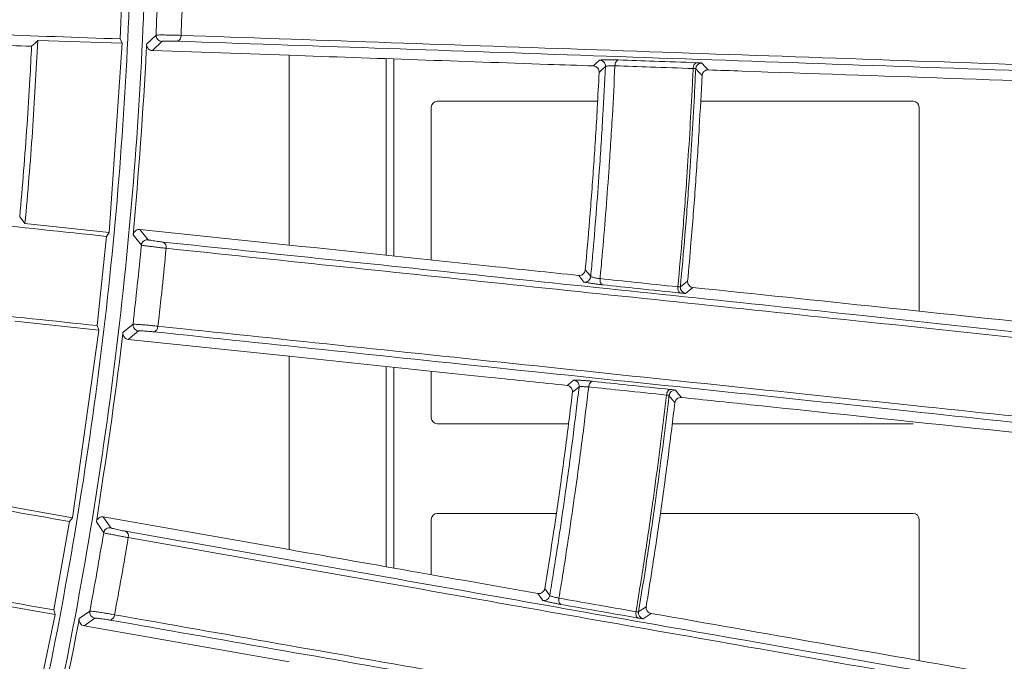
# Model space of a CAD drawing. Header units: millimetres. Extents: x 0 to 1118, y 0 to 864.
# Tile 374 of 512: x 557.28 to 565.51, y 413.63 to 418.99. Entities that reach past the tile are written whole.
import ezdxf

# ---------------------------------------------------------------- set-up
doc = ezdxf.new("R2010")
doc.units = ezdxf.units.MM
doc.styles.add('SLDTEXTSTYLE0', font='TXT', dxfattribs={"width": 0.605})
doc.dimstyles.new('SLDDIMSTYLE0', dxfattribs={"dimtxt": 3.175, "dimasz": 3.302, "dimexe": 0, "dimexo": 0.0625, "dimgap": 0.79375, "dimtad": 0, "dimdec": 1, "dimlfac": 4, "dimrnd": 1e-09, "dimzin": 12, "dimdsep": 46, "dimtxsty": 'SLDTEXTSTYLE0', "dimsah": 1, "dimcen": 0.09, "dimadec": 0, "dimazin": 3, "dimtfac": 1, "dimtofl": 0, "dimtmove": 0, "dimatfit": 3, "dimfxl": 1, "dimfrac": 2, "dimtolj": 1, "dimtzin": 12, "dimarcsym": 0})

# ---------------------------------------------------------------- blocks, each defined once
blk = doc.blocks.new('_D')
at = {"color": 7, "linetype": 'Continuous', "lineweight": 0}
for p, q in [((523.7253, 418.7386), (523.7253, 362.2728)), ((602.5982, 372.5052), (602.5982, 362.2728)), ((523.7253, 363.8728), (554.251, 363.8728)), ((602.5982, 363.8728), (565.1651, 363.8728))]:
    blk.add_line(p, q, dxfattribs=at)
for points in [[(523.7253, 363.8728), (527.0273, 363.3648), (527.0273, 364.3808)], [(602.5982, 363.8728), (599.2962, 364.3808), (599.2962, 363.3648)]]:
    blk.add_solid(points, dxfattribs=at)
at = {"color": 7, "linetype": 'Continuous', "lineweight": 0, "insert": (554.251, 365.5293), "char_height": 3.175, "attachment_point": 1, "style": 'SLDTEXTSTYLE0'}
blk.add_mtext('315.5', dxfattribs=at)

msp = doc.modelspace()

# ---------------------------------------------------------------- linework, layer by layer
at = {"color": 7, "linetype": 'Continuous', "lineweight": 15}
for p, q in [((558.1509, 419.5813), (558.1247, 418.8318)), ((557.4358, 418.8194), (558.1411, 418.7956)), ((558.0306, 417.2153), (558.1411, 418.7956)), ((558.1411, 418.7956), (558.1247, 418.8318)), ((558.3929, 418.735), (559.5357, 418.6951)), ((559.5357, 418.6951), (559.5357, 417.1092)), ((560.3451, 418.6668), (560.3451, 417.0241)), ((560.4107, 417.0172), (560.4107, 418.6645)), ((560.7232, 416.9844), (560.7232, 418.2608)), ((562.1125, 418.3108), (560.7732, 418.3108)), ((564.7482, 418.3108), (562.9731, 418.3108)), ((564.7982, 418.2608), (564.7982, 416.5561)), ((558.0306, 417.2153), (557.3288, 417.2899)), ((558.0093, 417.1818), (558.0306, 417.2153)), ((559.5357, 417.1092), (558.2884, 417.2403)), ((558.0093, 417.1818), (557.931, 416.4359)), ((557.2429, 416.4716), (557.9448, 416.3987)), ((557.7243, 414.8299), (557.9448, 416.3987)), ((557.9448, 416.3987), (557.931, 416.4359)), ((558.1917, 416.3206), (559.5357, 416.1794)), ((560.3451, 416.0943), (560.3451, 414.4204)), ((560.4107, 414.4089), (560.4107, 416.0874)), ((560.7232, 415.6658), (560.7232, 416.0546)), ((560.7732, 415.6158), (561.8699, 415.6158)), ((562.7359, 415.6158), (564.7482, 415.6158)), ((557.7243, 414.8299), (557.0294, 414.9532)), ((557.7008, 414.7979), (557.7243, 414.8299)), ((559.5357, 414.5632), (557.983, 414.837)), ((560.7232, 414.3538), (560.7232, 414.8158)), ((561.7676, 414.8658), (560.7732, 414.8658)), ((564.7482, 414.8658), (562.6369, 414.8658)), ((564.7982, 414.8158), (564.7982, 413.6352)), ((557.7008, 414.7979), (557.5706, 414.0593)), ((556.8866, 414.1431), (557.5818, 414.0213)), ((557.2525, 412.4716), (557.5818, 414.0213)), ((557.5818, 414.0213), (557.5706, 414.0593)), ((557.8225, 413.9262), (559.5357, 413.6242))]:
    msp.add_line(p, q, dxfattribs=at)
at = {"color": 9, "linetype": 'Continuous', "lineweight": 0}
for p, q in [((558.3448, 418.7889), (558.4234, 418.8637)), ((558.4732, 418.8115), (558.3929, 418.735)), ((558.3007, 417.1085), (558.2333, 417.1936)), ((558.2884, 417.2403), (558.3573, 417.1533)), ((558.1475, 416.3778), (558.2312, 416.4469)), ((558.2772, 416.3914), (558.1917, 416.3206)), ((557.983, 414.837), (558.0457, 414.7453)), ((557.9862, 414.7046), (557.9248, 414.7942)), ((557.7823, 413.9863), (557.8706, 414.0494)), ((557.9127, 413.9908), (557.8225, 413.9262))]:
    msp.add_line(p, q, dxfattribs=at)
at = {"color": 7, "linetype": 'Continuous', "lineweight": 15, "flags": 128}
for points in [[(557.3841, 418.7702), (557.41, 418.7948), (557.4358, 418.8194)], [(557.3288, 417.2899), (557.3047, 417.3203), (557.2845, 417.3458)]]:
    msp.add_lwpolyline(points, dxfattribs=at)
at = {"color": 9, "linetype": 'Continuous', "lineweight": 0, "flags": 128}
for points in [[(562.077, 418.6063), (562.1036, 418.6315), (562.1281, 418.6546)], [(562.1775, 418.6023), (562.1513, 418.5775), (562.1251, 418.5527)], [(562.2573, 418.6071), (562.2582, 418.6166), (562.2601, 418.6256), (562.263, 418.634), (562.2667, 418.6413), (562.2712, 418.6474), (562.2762, 418.6519), (562.2816, 418.6548), (562.2872, 418.6559)], [(562.9106, 418.5846), (562.9115, 418.5941), (562.9134, 418.6031), (562.9162, 418.6115), (562.9199, 418.6188), (562.9242, 418.6249), (562.9292, 418.6294), (562.9345, 418.6323), (562.94, 418.6334)], [(562.982, 418.6303), (563.0133, 418.5972), (563.0363, 418.5729)], [(562.9847, 418.5265), (562.9582, 418.5546), (562.9316, 418.5826)], [(562.0096, 416.9014), (562.0322, 416.8732), (562.0547, 416.845)], [(561.9984, 416.8001), (561.972, 416.8332), (561.9545, 416.855)], [(562.1558, 416.7766), (562.1504, 416.7785), (562.1455, 416.7821), (562.1412, 416.7872), (562.1376, 416.7937), (562.1349, 416.8014), (562.1332, 416.81), (562.1325, 416.8191), (562.1329, 416.8285)], [(562.8041, 416.7595), (562.8343, 416.7836), (562.8645, 416.8077)], [(562.8054, 416.708), (562.8001, 416.7099), (562.7953, 416.7135), (562.7911, 416.7186), (562.7876, 416.7251), (562.7849, 416.7328), (562.7833, 416.7414), (562.7826, 416.7505), (562.783, 416.7599)], [(562.9091, 416.7546), (562.8771, 416.729), (562.8474, 416.7053)], [(561.8579, 415.9353), (561.8862, 415.9586), (561.9122, 415.9799)], [(562.0378, 415.9233), (562.0393, 415.9327), (562.0418, 415.9416), (562.0452, 415.9498), (562.0495, 415.9569), (562.0544, 415.9626), (562.0597, 415.9669), (562.0653, 415.9694), (562.071, 415.9701)], [(561.9579, 415.9243), (561.93, 415.9013), (561.9021, 415.8784)], [(562.6879, 415.8552), (562.6894, 415.8646), (562.6919, 415.8736), (562.6953, 415.8818), (562.6995, 415.8889), (562.7043, 415.8946), (562.7096, 415.8989), (562.7151, 415.9014), (562.7207, 415.9021)], [(562.7623, 415.8961), (562.7912, 415.8609), (562.8125, 415.835)], [(562.7578, 415.7924), (562.7333, 415.8222), (562.7087, 415.852)], [(561.6717, 414.2393), (561.6922, 414.2095), (561.7127, 414.1798)], [(561.6535, 414.1389), (561.6295, 414.1737), (561.6136, 414.1968)], [(561.8089, 414.1046), (561.8037, 414.1068), (561.799, 414.1107), (561.7951, 414.1161), (561.792, 414.1228), (561.7898, 414.1306), (561.7887, 414.1393), (561.7886, 414.1484), (561.7896, 414.1577)], [(562.4544, 414.0422), (562.4862, 414.0642), (562.518, 414.0861)], [(562.4521, 413.9909), (562.447, 413.9931), (562.4424, 413.9969), (562.4386, 414.0023), (562.4355, 414.009), (562.4334, 414.0168), (562.4324, 414.0255), (562.4323, 414.0346), (562.4333, 414.0439)], [(562.5588, 414.0301), (562.525, 414.0068), (562.4938, 413.9852)]]:
    msp.add_lwpolyline(points, dxfattribs=at)
at = {"color": 7, "linetype": 'Continuous', "lineweight": 15}
for centre, start, end in [((558.4734, 418.8615), 177.53389, 269.74543), ((562.9816, 418.5803), 89.51669, 177.26753), ((558.3506, 417.1037), 82.2608, 174.4381), ((558.2809, 416.4413), 173.50684, 265.74056), ((562.7584, 415.8462), 85.52041, 173.28015), ((558.0355, 414.6963), 78.26501, 170.42422), ((557.9199, 414.0403), 169.50525, 261.73417)]:
    msp.add_arc(centre, 0.05, start, end, dxfattribs=at)
at = {"color": 9, "linetype": 'Continuous', "lineweight": 0}
for centre, radius, start, end in [((558.5872, 418.8569), 0.0453, 284.58148, 6.04154), ((562.1276, 418.6046), 0.05, 357.38359, 89.4152), ((558.4641, 417.0927), 0.0451, 346.39605, 67.53834), ((562.0048, 416.8497), 0.05, 262.58728, 354.5811), ((562.854, 416.7549), 0.05, 174.76376, 262.48015), ((558.394, 416.4287), 0.0454, 280.65313, 2.27921), ((561.9082, 415.93), 0.05, 353.37043, 85.41649), ((558.148, 414.6775), 0.045, 342.59014, 63.5652), ((561.6634, 414.188), 0.05, 258.58471, 350.57222), ((558.0316, 414.02), 0.0455, 276.75482, 358.494), ((562.5038, 414.0342), 0.05, 170.77716, 258.47627)]:
    msp.add_arc(centre, radius, start, end, dxfattribs=at)
at = {"color": 7, "linetype": 'Continuous', "lineweight": 15}
for centre, major_axis, start_param, end_param in [((560.7732, 418.2608), (0.0354, -0.0354), 2.356233, 3.926953), ((564.7482, 418.2608), (0.0354, 0.0354), 5.497825, 7.068545), ((560.7732, 415.6658), (-0.0354, -0.0354), 5.497825, 7.068545), ((560.7732, 414.8158), (0.0354, -0.0354), 2.356233, 3.926953), ((564.7482, 414.8158), (0.0354, 0.0354), 5.497825, 7.068545)]:
    msp.add_ellipse(centre, major_axis=major_axis, ratio=0.999924, start_param=start_param, end_param=end_param, dxfattribs=at)
for points, knots in [([(551.1759, 441.3033), (551.7435, 440.5175), (552.8808, 438.9433), (554.3272, 436.4083), (555.5732, 433.7714), (556.588, 431.0403), (557.3639, 428.2331), (557.9021, 425.3681), (558.2005, 422.4679), (558.2545, 419.5608), (558.0582, 416.6648), (557.6211, 413.797), (556.9484, 410.9757), (555.9986, 408.0827), (554.7229, 405.1576), (553.1205, 402.2246), (551.8236, 400.4164), (551.1759, 399.5134)], [0, 0, 0, 0, 0.064797, 0.129826, 0.194854, 0.259649, 0.324361, 0.389306, 0.45425, 0.518961, 0.583355, 0.647979, 0.712604, 0.777, 0.851275, 0.925725, 1, 1, 1, 1]), ([(551.4192, 399.628), (551.9776, 400.4118), (553.0963, 401.9821), (554.5185, 404.5065), (555.7433, 407.1301), (556.7442, 409.855), (557.5111, 412.6648), (558.0419, 415.542), (558.3319, 418.4536), (558.3767, 421.3713), (558.1702, 424.277), (557.7223, 427.1537), (557.038, 429.9828), (556.0876, 432.8462), (554.8344, 435.7084), (553.2873, 438.5515), (552.0414, 440.3102), (551.4192, 441.1887)], [0, 0, 0, 0, 0.064786, 0.129799, 0.194812, 0.259597, 0.325, 0.39064, 0.456279, 0.521681, 0.586761, 0.652073, 0.717387, 0.782468, 0.854925, 0.927542, 1, 1, 1, 1]), ([(558.4234, 418.8637), (558.4281, 418.9741), (558.4374, 419.1957), (558.4435, 419.4174), (558.4466, 419.5286)], [0, 0, 0, 0, 0.498343, 1, 1, 1, 1]), ([(558.1247, 418.8318), (557.7601, 418.8445), (557.0101, 418.8707), (555.9365, 418.9082), (554.8933, 418.9446), (554.2576, 418.9668), (553.9394, 418.9779)], [0, 0, 0, 0, 0.240907, 0.495413, 0.74736, 1, 1, 1, 1]), ([(554.0268, 418.8874), (554.5426, 418.8694), (555.3857, 418.8399), (556.5431, 418.7995), (557.1519, 418.7783), (557.3841, 418.7702)], [0, 0, 0, 0, 0.493647, 0.806842, 1, 1, 1, 1]), ([(558.6323, 418.8616), (559.178, 418.8426), (560.2706, 418.8046), (562.5625, 418.7246), (565.4499, 418.6239), (568.9739, 418.5009), (571.3412, 418.4183), (572.5267, 418.3769)], [0, 0, 0, 0, 0.130343, 0.260956, 0.521799, 0.760525, 1, 1, 1, 1]), ([(557.3841, 418.7702), (557.3795, 418.6791), (557.3683, 418.4598), (557.3463, 418.1128), (557.3182, 417.7291), (557.2957, 417.4736), (557.2845, 417.3458)], [0, 0, 0, 0, 0.191723, 0.461149, 0.730574, 1, 1, 1, 1]), ([(557.3288, 417.2899), (557.3403, 417.4176), (557.3631, 417.6731), (557.4017, 418.1827), (557.4222, 418.5651), (557.4358, 418.8194)], [0, 0, 0, 0, 0.250893, 0.501786, 1, 1, 1, 1]), ([(558.2333, 417.1936), (558.2754, 417.7076), (558.3189, 418.239), (558.344, 418.7715), (558.3448, 418.7889)], [0, 0, 0, 0, 0.967351, 1, 1, 1, 1]), ([(558.3929, 418.735), (558.3867, 418.7359), (558.3745, 418.7377), (558.3596, 418.7484), (558.3499, 418.7622), (558.3451, 418.7759), (558.3449, 418.7849), (558.3448, 418.7889)], [0, 0, 0, 0, 0.2675615, 0.5233701, 0.7173388, 0.8736656, 1, 1, 1, 1]), ([(572.5035, 418.3278), (572.5035, 418.3278), (571.3108, 418.365), (568.9536, 418.4537), (565.4226, 418.5743), (562.5331, 418.6758), (560.2389, 418.7558), (559.1454, 418.7939), (558.5986, 418.813)], [0, 0, 0, 0, 0.000001, 0.239085, 0.478145, 0.738992, 0.869501, 1, 1, 1, 1]), ([(559.5357, 418.6951), (560.2495, 418.6702), (561.0845, 418.641), (561.9511, 418.6107), (562.077, 418.6063)], [0, 0, 0, 0, 0.8547956, 1, 1, 1, 1]), ([(562.1251, 418.5527), (562.1249, 418.5576), (562.1245, 418.5676), (562.1188, 418.5813), (562.1097, 418.5932), (562.0964, 418.6025), (562.0847, 418.6059), (562.0779, 418.6063), (562.077, 418.6063)], [0, 0, 0, 0, 0.165026, 0.329519, 0.506854, 0.715723, 0.961013, 1, 1, 1, 1]), ([(562.1251, 418.5527), (562.12, 418.4532), (562.1071, 418.1975), (562.0812, 417.7857), (562.0479, 417.3347), (562.0219, 417.0401), (562.0096, 416.9014)], [0, 0, 0, 0, 0.1804, 0.464068, 0.747737, 1, 1, 1, 1]), ([(562.9847, 418.5265), (562.9773, 418.3815), (562.9616, 418.0755), (562.9308, 417.6088), (562.8979, 417.1808), (562.874, 416.914), (562.8645, 416.8077)], [0, 0, 0, 0, 0.2528, 0.533513, 0.814225, 1, 1, 1, 1]), ([(563.0363, 418.5729), (563.0294, 418.5723), (563.0168, 418.5714), (563.0012, 418.5618), (562.9905, 418.549), (562.9856, 418.5365), (562.9849, 418.5288), (562.9847, 418.5265)], [0, 0, 0, 0, 0.295052, 0.535272, 0.728, 0.921955, 1, 1, 1, 1]), ([(563.0363, 418.5729), (563.1308, 418.5696), (564.3624, 418.5265), (565.6414, 418.4819), (566.8223, 418.4406)], [0, 0, 0, 0, 0.076717, 1, 1, 1, 1]), ([(553.8444, 417.6195), (554.1668, 417.5856), (554.8116, 417.5178), (556.1762, 417.3744), (557.284, 417.258), (558.0093, 417.1818)], [0, 0, 0, 0, 0.256624, 0.513223, 1, 1, 1, 1]), ([(558.2333, 417.1936), (558.2341, 417.1983), (558.2358, 417.2077), (558.2433, 417.2211), (558.2555, 417.233), (558.2716, 417.2404), (558.2831, 417.2404), (558.2884, 417.2403)], [0, 0, 0, 0, 0.15044, 0.30018, 0.507037, 0.774325, 1, 1, 1, 1]), ([(558.2312, 416.4469), (558.2434, 416.5561), (558.2682, 416.7764), (558.2898, 416.9971), (558.3007, 417.1085)], [0, 0, 0, 0, 0.495268, 1, 1, 1, 1]), ([(558.4813, 417.1344), (559.4016, 417.0374), (561.2471, 416.8429), (564.3226, 416.5227), (567.5536, 416.1704), (569.9789, 415.9475), (571.0818, 415.8097), (571.0818, 415.8097)], [0, 0, 0, 0, 0.2388168, 0.4788708, 0.7394451, 0.9999991, 1, 1, 1, 1]), ([(561.9545, 416.855), (561.7062, 416.8811), (560.8836, 416.9675), (560.0899, 417.051), (559.5357, 417.1092)], [0, 0, 0, 0, 0.301869, 1, 1, 1, 1]), ([(571.0987, 415.758), (569.9332, 415.8806), (567.6023, 416.1257), (564.3421, 416.4685), (561.2778, 416.7908), (559.4326, 416.9848), (558.5079, 417.0821)], [0, 0, 0, 0, 0.2605925, 0.5211859, 0.7600448, 1, 1, 1, 1]), ([(557.931, 416.4359), (557.5688, 416.4739), (556.824, 416.5522), (555.7565, 416.6644), (554.7179, 416.7736), (554.0836, 416.8402), (553.766, 416.8736)], [0, 0, 0, 0, 0.2407605, 0.4951364, 0.7472325, 1, 1, 1, 1]), ([(561.9545, 416.855), (561.9614, 416.8551), (561.9749, 416.8553), (561.992, 416.8655), (562.0037, 416.8798), (562.0085, 416.8923), (562.0094, 416.8998), (562.0096, 416.9014)], [0, 0, 0, 0, 0.282124, 0.557396, 0.750048, 0.94385, 1, 1, 1, 1]), ([(562.8645, 416.8077), (562.8645, 416.803), (562.8644, 416.7936), (562.8693, 416.7805), (562.8775, 416.769), (562.8898, 416.7596), (562.9011, 416.7556), (562.908, 416.7548), (562.9091, 416.7546)], [0, 0, 0, 0, 0.163115, 0.325831, 0.497957, 0.70268, 0.951256, 1, 1, 1, 1]), ([(566.6768, 416.3586), (566.474, 416.3799), (565.1916, 416.5147), (563.9524, 416.645), (562.9091, 416.7546)], [0, 0, 0, 0, 0.158089, 1, 1, 1, 1]), ([(557.9248, 414.7942), (558.0027, 415.304), (558.0832, 415.8311), (558.1454, 416.3605), (558.1475, 416.3778)], [0, 0, 0, 0, 0.967347, 1, 1, 1, 1]), ([(558.1917, 416.3206), (558.1856, 416.322), (558.1736, 416.3246), (558.1595, 416.3364), (558.1508, 416.3507), (558.1469, 416.3648), (558.1473, 416.3737), (558.1475, 416.3778)], [0, 0, 0, 0, 0.26802, 0.522587, 0.715841, 0.871926, 1, 1, 1, 1]), ([(571.003, 415.06), (571.003, 415.06), (569.9929, 415.1863), (567.7682, 415.3906), (564.6135, 415.7343), (561.9835, 416.0075), (559.8995, 416.2269), (558.9017, 416.3316), (558.4024, 416.3841)], [0, 0, 0, 0, 0.000001, 0.23858, 0.477774, 0.738822, 0.869305, 1, 1, 1, 1]), ([(558.4394, 416.4305), (558.9373, 416.3782), (559.9341, 416.2736), (562.0174, 416.0547), (564.6345, 415.7797), (567.822, 415.4447), (569.9599, 415.22), (571.0303, 415.1075)], [0, 0, 0, 0, 0.13045, 0.261129, 0.522171, 0.760757, 1, 1, 1, 1]), ([(559.5357, 416.1794), (560.0916, 416.121), (560.8545, 416.0408), (561.6437, 415.9578), (561.8579, 415.9353)], [0, 0, 0, 0, 0.728679, 1, 1, 1, 1]), ([(559.5357, 416.1794), (559.5357, 415.6853), (559.5357, 415.1461), (559.5357, 414.6082), (559.5357, 414.5632)], [0, 0, 0, 0, 0.916209, 1, 1, 1, 1]), ([(561.9021, 415.8784), (561.89, 415.7788), (561.8592, 415.524), (561.8046, 415.1148), (561.7401, 414.668), (561.6936, 414.3765), (561.6717, 414.2393)], [0, 0, 0, 0, 0.181868, 0.465047, 0.748227, 1, 1, 1, 1]), ([(561.9021, 415.8784), (561.9023, 415.8834), (561.9026, 415.8933), (561.8978, 415.9073), (561.8896, 415.9199), (561.8771, 415.9301), (561.8657, 415.9343), (561.8589, 415.9352), (561.8579, 415.9353)], [0, 0, 0, 0, 0.164656, 0.328795, 0.505295, 0.712976, 0.95711, 1, 1, 1, 1]), ([(562.7578, 415.7924), (562.7403, 415.6485), (562.7034, 415.3449), (562.6402, 414.8823), (562.5776, 414.4574), (562.535, 414.1923), (562.518, 414.0861)], [0, 0, 0, 0, 0.252311, 0.532535, 0.812759, 1, 1, 1, 1]), ([(562.8125, 415.835), (562.8056, 415.835), (562.7929, 415.8349), (562.7766, 415.8264), (562.7651, 415.8144), (562.7594, 415.8022), (562.7581, 415.7945), (562.7578, 415.7924)], [0, 0, 0, 0, 0.294628, 0.535877, 0.729214, 0.923784, 1, 1, 1, 1]), ([(562.8125, 415.835), (563.0032, 415.815), (564.2305, 415.686), (565.5043, 415.5521), (566.5801, 415.439)], [0, 0, 0, 0, 0.155425, 1, 1, 1, 1]), ([(553.5765, 415.5252), (553.8967, 415.4687), (554.5371, 415.3558), (555.8887, 415.1175), (556.9837, 414.9244), (557.7008, 414.7979)], [0, 0, 0, 0, 0.256559, 0.513096, 1, 1, 1, 1]), ([(557.9248, 414.7942), (557.9259, 414.7989), (557.9283, 414.8082), (557.9368, 414.821), (557.9498, 414.8321), (557.9664, 414.8383), (557.9778, 414.8374), (557.983, 414.837)], [0, 0, 0, 0, 0.1509968, 0.3012696, 0.5096492, 0.7783275, 1, 1, 1, 1]), ([(557.5706, 414.0593), (557.2124, 414.1225), (556.4757, 414.2524), (555.4193, 414.4387), (554.3911, 414.62), (553.7615, 414.731), (553.4463, 414.7866)], [0, 0, 0, 0, 0.241097, 0.495836, 0.747603, 1, 1, 1, 1]), ([(557.8706, 414.0494), (557.8904, 414.1569), (557.9305, 414.375), (557.9674, 414.5936), (557.9862, 414.7046)], [0, 0, 0, 0, 0.492516, 1, 1, 1, 1]), ([(558.168, 414.7178), (559.0003, 414.5712), (560.6684, 414.2774), (563.4194, 413.7892), (566.3727, 413.2809), (568.4159, 412.8888), (569.4962, 412.72), (569.4962, 412.72)], [0, 0, 0, 0, 0.238655, 0.478341, 0.739179, 0.999999, 1, 1, 1, 1]), ([(569.5103, 412.6674), (568.4646, 412.8518), (566.3731, 413.2207), (563.4454, 413.7372), (560.6918, 414.2229), (559.0256, 414.5168), (558.1909, 414.664)], [0, 0, 0, 0, 0.260858, 0.521713, 0.760396, 1, 1, 1, 1]), ([(561.6136, 414.1968), (561.2803, 414.2555), (560.5769, 414.3796), (559.8947, 414.4999), (559.5357, 414.5632)], [0, 0, 0, 0, 0.473867, 1, 1, 1, 1]), ([(561.6136, 414.1968), (561.6204, 414.1964), (561.6339, 414.1957), (561.6516, 414.2047), (561.6643, 414.2182), (561.67, 414.2303), (561.6714, 414.2377), (561.6717, 414.2393)], [0, 0, 0, 0, 0.281749, 0.55716, 0.750594, 0.945197, 1, 1, 1, 1]), ([(562.518, 414.0861), (562.5176, 414.0814), (562.5169, 414.0721), (562.5209, 414.0587), (562.5288, 414.0458), (562.5417, 414.0348), (562.553, 414.0317), (562.5588, 414.0301)], [0, 0, 0, 0, 0.162898, 0.325432, 0.496957, 0.745457, 1, 1, 1, 1]), ([(557.4498, 412.4221), (557.5631, 412.9253), (557.6801, 413.4454), (557.7791, 413.9692), (557.7823, 413.9863)], [0, 0, 0, 0, 0.967353, 1, 1, 1, 1]), ([(557.8225, 413.9262), (557.8164, 413.928), (557.8047, 413.9315), (557.7915, 413.9442), (557.7838, 413.959), (557.7808, 413.9733), (557.7818, 413.9823), (557.7823, 413.9863)], [0, 0, 0, 0, 0.268563, 0.521899, 0.71459, 0.870521, 1, 1, 1, 1]), ([(558.0772, 414.0188), (558.9893, 413.8581), (560.8134, 413.5366), (563.6667, 413.0335), (566.5234, 412.5298), (568.4382, 412.1921), (569.3967, 412.0231)], [0, 0, 0, 0, 0.2613186, 0.5226211, 0.7610271, 1, 1, 1, 1]), ([(566.2897, 413.3722), (565.9947, 413.4242), (564.7258, 413.648), (563.4998, 413.8642), (562.5588, 414.0301)], [0, 0, 0, 0, 0.23247, 1, 1, 1, 1]), ([(569.3653, 411.9776), (569.3653, 411.9776), (568.3818, 412.162), (566.5045, 412.4769), (563.6297, 412.9904), (560.7766, 413.4915), (558.9503, 413.8137), (558.037, 413.9748)], [0, 0, 0, 0, 0.000001, 0.238398, 0.477327, 0.738635, 1, 1, 1, 1])]:
    msp.add_open_spline(points, degree=3, knots=knots, dxfattribs=at)
at = {"color": 9, "linetype": 'Continuous', "lineweight": 0}
for points, knots in [([(558.6551, 419.5164), (558.6521, 419.4069), (558.646, 419.1886), (558.6369, 418.9704), (558.6323, 418.8616)], [0, 0, 0, 0, 0.501373, 1, 1, 1, 1]), ([(558.4234, 418.8637), (558.4253, 418.864), (558.4291, 418.8646), (558.452, 418.8649), (558.4847, 418.8649), (558.525, 418.8645), (558.5677, 418.8637), (558.6051, 418.8626), (558.6243, 418.8619), (558.6323, 418.8616)], [0, 0, 0, 0, 0.148573, 0.297076, 0.445708, 0.594423, 0.743144, 0.891759, 1, 1, 1, 1]), ([(558.5986, 418.813), (558.5938, 418.8131), (558.5823, 418.8135), (558.5599, 418.8138), (558.5342, 418.8139), (558.51, 418.8136), (558.4904, 418.8131), (558.4766, 418.8124), (558.4743, 418.8118), (558.4732, 418.8115)], [0, 0, 0, 0, 0.10819, 0.256757, 0.405471, 0.554231, 0.702902, 0.851441, 1, 1, 1, 1]), ([(562.0547, 416.845), (562.0601, 416.9042), (562.0869, 417.1973), (562.1221, 417.6469), (562.1561, 418.1736), (562.1707, 418.4661), (562.1775, 418.6023)], [0, 0, 0, 0, 0.101302, 0.501239, 0.767774, 1, 1, 1, 1]), ([(562.1281, 418.6546), (562.1296, 418.655), (562.1326, 418.6558), (562.151, 418.6566), (562.1772, 418.6572), (562.2094, 418.6573), (562.2436, 418.657), (562.2701, 418.6565), (562.2833, 418.656), (562.2872, 418.6559)], [0, 0, 0, 0, 0.15578, 0.311539, 0.467429, 0.623385, 0.779305, 0.935061, 1, 1, 1, 1]), ([(562.2573, 418.6071), (562.2503, 418.4679), (562.2356, 418.172), (562.2014, 417.6414), (562.1659, 417.1879), (562.1386, 416.891), (562.1329, 416.8285)], [0, 0, 0, 0, 0.2346022, 0.4984688, 0.8944025, 1, 1, 1, 1]), ([(562.2573, 418.6071), (562.2553, 418.6072), (562.2487, 418.6073), (562.2355, 418.6072), (562.2184, 418.6066), (562.2022, 418.6058), (562.1891, 418.6047), (562.1799, 418.6035), (562.1783, 418.6027), (562.1775, 418.6023)], [0, 0, 0, 0, 0.064779, 0.220329, 0.376206, 0.532283, 0.688364, 0.844267, 1, 1, 1, 1]), ([(562.9106, 418.5846), (562.792, 418.5887), (562.5735, 418.5962), (562.3565, 418.6037), (562.2573, 418.6071)], [0, 0, 0, 0, 0.5425756, 1, 1, 1, 1]), ([(562.2872, 418.6559), (562.3863, 418.6525), (562.6031, 418.645), (562.8215, 418.6375), (562.94, 418.6334)], [0, 0, 0, 0, 0.457428, 1, 1, 1, 1]), ([(562.982, 418.6303), (562.9811, 418.6306), (562.979, 418.6313), (562.9654, 418.6324), (562.9485, 418.6331), (562.94, 418.6334)], [0, 0, 0, 0, 0.267507, 0.633722, 1, 1, 1, 1]), ([(562.783, 416.7599), (562.796, 416.9043), (562.8236, 417.2096), (562.8648, 417.757), (562.8932, 418.221), (562.9077, 418.5239), (562.9106, 418.5846)], [0, 0, 0, 0, 0.237768, 0.502698, 0.900226, 1, 1, 1, 1]), ([(562.9316, 418.5826), (562.9287, 418.5221), (562.9142, 418.2193), (562.8858, 417.7553), (562.8446, 417.2082), (562.8171, 416.9033), (562.8041, 416.7595)], [0, 0, 0, 0, 0.099471, 0.497588, 0.76291, 1, 1, 1, 1]), ([(562.9316, 418.5826), (562.9312, 418.5829), (562.9301, 418.5835), (562.9233, 418.5842), (562.9149, 418.5845), (562.9106, 418.5846)], [0, 0, 0, 0, 0.267707, 0.633861, 1, 1, 1, 1]), ([(558.5079, 417.0821), (558.4966, 417.0833), (558.4741, 417.0857), (558.4323, 417.0906), (558.3902, 417.0957), (558.3518, 417.1007), (558.3219, 417.1048), (558.3044, 417.1075), (558.3018, 417.1082), (558.3007, 417.1085)], [0, 0, 0, 0, 0.148245, 0.29646, 0.444739, 0.593228, 0.741936, 0.890791, 1, 1, 1, 1]), ([(558.3573, 417.1533), (558.3579, 417.153), (558.3595, 417.1523), (558.3699, 417.1501), (558.3878, 417.147), (558.4108, 417.1434), (558.4359, 417.1399), (558.461, 417.1366), (558.4745, 417.1351), (558.4813, 417.1344)], [0, 0, 0, 0, 0.109221, 0.258152, 0.40692, 0.555457, 0.703703, 0.851834, 1, 1, 1, 1]), ([(558.5079, 417.0821), (558.4972, 416.9725), (558.4759, 416.7552), (558.4515, 416.5382), (558.4394, 416.4305)], [0, 0, 0, 0, 0.503929, 1, 1, 1, 1]), ([(562.1558, 416.7766), (562.1461, 416.7777), (562.1268, 416.7798), (562.0927, 416.7842), (562.0597, 416.7888), (562.0308, 416.7932), (562.0095, 416.797), (561.9999, 416.7991), (561.9987, 416.7998), (561.9984, 416.8001)], [0, 0, 0, 0, 0.155373, 0.310745, 0.466244, 0.622014, 0.778, 0.934076, 1, 1, 1, 1]), ([(562.1329, 416.8285), (562.1281, 416.8291), (562.1184, 416.8303), (562.1014, 416.8331), (562.085, 416.8361), (562.0706, 416.8393), (562.0601, 416.8422), (562.0554, 416.844), (562.0548, 416.8447), (562.0547, 416.845)], [0, 0, 0, 0, 0.154941, 0.31004, 0.465527, 0.621533, 0.777758, 0.934025, 1, 1, 1, 1]), ([(562.1329, 416.8285), (562.2316, 416.8181), (562.4475, 416.7953), (562.6649, 416.7724), (562.783, 416.7599)], [0, 0, 0, 0, 0.457123, 1, 1, 1, 1]), ([(562.8054, 416.708), (562.6874, 416.7205), (562.4701, 416.7434), (562.2544, 416.7662), (562.1558, 416.7766)], [0, 0, 0, 0, 0.5428797, 1, 1, 1, 1]), ([(562.8041, 416.7595), (562.8033, 416.7592), (562.8018, 416.7585), (562.7936, 416.7588), (562.7861, 416.7596), (562.783, 416.7599)], [0, 0, 0, 0, 0.3670244, 0.7334987, 1, 1, 1, 1]), ([(562.8054, 416.708), (562.8116, 416.7074), (562.8265, 416.7059), (562.8428, 416.7047), (562.8459, 416.7051), (562.8474, 416.7053)], [0, 0, 0, 0, 0.266698, 0.633377, 1, 1, 1, 1]), ([(558.2312, 416.4469), (558.2331, 416.4471), (558.2369, 416.4475), (558.2597, 416.4464), (558.2924, 416.4442), (558.3325, 416.441), (558.3751, 416.4372), (558.4123, 416.4335), (558.4314, 416.4314), (558.4394, 416.4305)], [0, 0, 0, 0, 0.14854, 0.297054, 0.445642, 0.594343, 0.743086, 0.891754, 1, 1, 1, 1]), ([(558.4024, 416.3841), (558.3976, 416.3845), (558.3861, 416.3857), (558.3637, 416.3876), (558.3382, 416.3894), (558.314, 416.3909), (558.2944, 416.3917), (558.2806, 416.392), (558.2783, 416.3916), (558.2772, 416.3914)], [0, 0, 0, 0, 0.108195, 0.256834, 0.405593, 0.554309, 0.702958, 0.851478, 1, 1, 1, 1]), ([(561.9122, 415.9799), (561.9137, 415.9802), (561.9168, 415.9807), (561.9352, 415.9803), (561.9614, 415.979), (561.9935, 415.9769), (562.0276, 415.9742), (562.0539, 415.9719), (562.0671, 415.9705), (562.071, 415.9701)], [0, 0, 0, 0, 0.155677, 0.311364, 0.46717, 0.623082, 0.778956, 0.934754, 1, 1, 1, 1]), ([(562.071, 415.9701), (562.1697, 415.9598), (562.3855, 415.9372), (562.6028, 415.9145), (562.7207, 415.9021)], [0, 0, 0, 0, 0.457651, 1, 1, 1, 1]), ([(561.7127, 414.1798), (561.7222, 414.2382), (561.7693, 414.528), (561.8357, 414.9729), (561.9064, 415.4963), (561.9415, 415.7879), (561.9579, 415.9243)], [0, 0, 0, 0, 0.1007071, 0.4999642, 0.7660432, 1, 1, 1, 1]), ([(562.0378, 415.9233), (562.021, 415.784), (561.9856, 415.4892), (561.9144, 414.9622), (561.8474, 414.5131), (561.7997, 414.2195), (561.7896, 414.1577)], [0, 0, 0, 0, 0.236022, 0.499439, 0.894704, 1, 1, 1, 1]), ([(562.0378, 415.9233), (562.0358, 415.9234), (562.0292, 415.9239), (562.016, 415.9247), (561.9989, 415.9254), (561.9827, 415.9257), (561.9695, 415.9256), (561.9603, 415.9251), (561.9587, 415.9246), (561.9579, 415.9243)], [0, 0, 0, 0, 0.0651352, 0.2208254, 0.3767399, 0.5327424, 0.6887029, 0.8444297, 1, 1, 1, 1]), ([(562.6879, 415.8552), (562.57, 415.8676), (562.3525, 415.8903), (562.1366, 415.9129), (562.0378, 415.9233)], [0, 0, 0, 0, 0.542345, 1, 1, 1, 1]), ([(562.7623, 415.8961), (562.7615, 415.8964), (562.7595, 415.8973), (562.746, 415.8993), (562.7291, 415.9012), (562.7207, 415.9021)], [0, 0, 0, 0, 0.267095, 0.633552, 1, 1, 1, 1]), ([(562.4333, 414.0439), (562.4564, 414.1869), (562.5051, 414.4891), (562.5842, 415.0314), (562.645, 415.4924), (562.6807, 415.794), (562.6879, 415.8552)], [0, 0, 0, 0, 0.237499, 0.5019737, 0.8988205, 1, 1, 1, 1]), ([(562.7087, 415.852), (562.7015, 415.7908), (562.6658, 415.4892), (562.605, 415.028), (562.5259, 414.4861), (562.4773, 414.1845), (562.4544, 414.0422)], [0, 0, 0, 0, 0.101161, 0.498591, 0.763454, 1, 1, 1, 1]), ([(562.7087, 415.852), (562.7083, 415.8523), (562.7073, 415.8529), (562.7006, 415.854), (562.6921, 415.8548), (562.6879, 415.8552)], [0, 0, 0, 0, 0.267216, 0.633594, 1, 1, 1, 1]), ([(558.0457, 414.7453), (558.0463, 414.7449), (558.0478, 414.7441), (558.058, 414.7412), (558.0756, 414.7369), (558.0983, 414.7317), (558.1232, 414.7264), (558.1479, 414.7214), (558.1613, 414.719), (558.168, 414.7178)], [0, 0, 0, 0, 0.109155, 0.258155, 0.407006, 0.555535, 0.70376, 0.851869, 1, 1, 1, 1]), ([(558.1909, 414.664), (558.1798, 414.666), (558.1575, 414.6701), (558.1161, 414.6779), (558.0745, 414.6859), (558.0366, 414.6935), (558.007, 414.6996), (557.9898, 414.7034), (557.9872, 414.7042), (557.9862, 414.7046)], [0, 0, 0, 0, 0.148241, 0.296449, 0.444698, 0.593195, 0.741936, 0.890895, 1, 1, 1, 1]), ([(558.1909, 414.664), (558.1725, 414.555), (558.1361, 414.3397), (558.0966, 414.1249), (558.0772, 414.0188)], [0, 0, 0, 0, 0.506164, 1, 1, 1, 1]), ([(561.7896, 414.1577), (561.7848, 414.1586), (561.7753, 414.1604), (561.7585, 414.1643), (561.7424, 414.1686), (561.7282, 414.1728), (561.7179, 414.1765), (561.7134, 414.1787), (561.7129, 414.1796), (561.7127, 414.1798)], [0, 0, 0, 0, 0.1547072, 0.30963, 0.4649623, 0.6208916, 0.777264, 0.9336167, 1, 1, 1, 1]), ([(561.7896, 414.1577), (561.8873, 414.1404), (562.101, 414.1026), (562.3164, 414.0646), (562.4333, 414.0439)], [0, 0, 0, 0, 0.456874, 1, 1, 1, 1]), ([(561.8089, 414.1046), (561.7993, 414.1063), (561.7802, 414.1098), (561.7465, 414.1165), (561.7139, 414.1234), (561.6853, 414.1298), (561.6643, 414.1351), (561.6549, 414.1379), (561.6538, 414.1387), (561.6535, 414.1389)], [0, 0, 0, 0, 0.155259, 0.310503, 0.465916, 0.621612, 0.777609, 0.933679, 1, 1, 1, 1]), ([(562.4521, 413.9909), (562.3352, 414.0115), (562.12, 414.0496), (561.9064, 414.0873), (561.8089, 414.1046)], [0, 0, 0, 0, 0.543127, 1, 1, 1, 1]), ([(557.8706, 414.0494), (557.8726, 414.0495), (557.8764, 414.0497), (557.8992, 414.0471), (557.9316, 414.0427), (557.9714, 414.0368), (558.0135, 414.03), (558.0504, 414.0237), (558.0692, 414.0203), (558.0772, 414.0188)], [0, 0, 0, 0, 0.148569, 0.297102, 0.445709, 0.594422, 0.743199, 0.891942, 1, 1, 1, 1]), ([(558.037, 413.9748), (558.0322, 413.9756), (558.0209, 413.9776), (557.9987, 413.981), (557.9734, 413.9846), (557.9494, 413.9878), (557.9299, 413.99), (557.9162, 413.9912), (557.9138, 413.9909), (557.9127, 413.9908)], [0, 0, 0, 0, 0.108028, 0.256764, 0.405551, 0.554286, 0.702931, 0.851446, 1, 1, 1, 1]), ([(562.4544, 414.0422), (562.4536, 414.042), (562.452, 414.0414), (562.4438, 414.0422), (562.4364, 414.0434), (562.4333, 414.0439)], [0, 0, 0, 0, 0.367357, 0.734258, 1, 1, 1, 1]), ([(562.4521, 413.9909), (562.4583, 413.9898), (562.473, 413.9873), (562.4891, 413.9849), (562.4922, 413.9851), (562.4938, 413.9852)], [0, 0, 0, 0, 0.26616, 0.633066, 1, 1, 1, 1])]:
    msp.add_open_spline(points, degree=3, knots=knots, dxfattribs=at)

# ---------------------------------------------------------------- dimensions: what is measured, and where the dimension line sits
at = {"color": 7, "linetype": 'Continuous', "lineweight": 0}
dim = msp.add_linear_dim(base=(523.7253, 363.8728), p1=(602.5982, 374.1052), p2=(523.7253, 420.3386), dimstyle='SLDDIMSTYLE0', dxfattribs=at)
dim.commit()
dim.dimension.update_dxf_attribs({"geometry": '_D', "text_midpoint": (559.708, 363.8728), "dimtype": 160})

doc.saveas('drawing.dxf')
